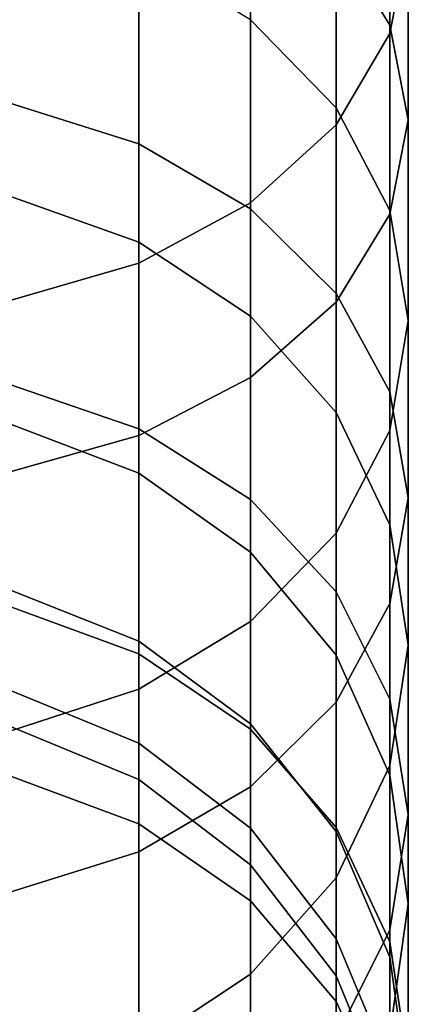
# Model space of a CAD drawing. Header units: inches. Extents: x 15 to 546804, y -66 to 267312.
# Tile 290 of 478: x 418384.47 to 418390.24, y 134592.86 to 134607.49. Entities that reach past the tile are written whole.
import ezdxf

# ---------------------------------------------------------------- set-up
doc = ezdxf.new("R2010")
doc.units = ezdxf.units.IN
doc.header["$MEASUREMENT"] = 0

msp = doc.modelspace()

# ---------------------------------------------------------------- linework, layer by layer
at = {"color": 7, "extrusion": (-1, -1.27576e-07, -3.33067e-16)}
for p, q in [((418389.97, 134614.016, 1627.115), (418389.97, 134607.288, 1621.302)), ((418389.97, 134607.409, 944.982), (418389.97, 134613.646, 939.417)), ((418389.171, 134612.853, 1628.656), (418389.171, 134605.932, 1622.677)), ((418390.243, 134606.006, 943.604), (418390.243, 134612.436, 937.867)), ((418387.9, 134611.854, 1629.979), (418387.9, 134604.768, 1623.857)), ((418389.171, 134611.555, 1616.976), (418389.171, 134606.183, 1610.928)), ((418386.243, 134611.088, 1630.995), (418386.243, 134603.874, 1624.763)), ((418389.97, 134604.603, 942.226), (418389.97, 134611.227, 936.316)), ((418386.243, 134605.648, 954.09), (418386.243, 134610.701, 948.214)), ((418389.171, 134603.295, 940.943), (418389.171, 134610.099, 934.871)), ((418389.97, 134610.199, 1618.351), (418389.97, 134604.657, 1612.112)), ((418387.9, 134604.683, 953.365), (418387.9, 134609.839, 947.368)), ((418387.9, 134602.172, 939.84), (418387.9, 134609.132, 933.63)), ((418390.243, 134608.743, 1619.827), (418389.97, 134607.288, 1621.302)), ((418390.243, 134608.743, 1619.827), (418390.243, 134603.021, 1613.383)), ((418389.171, 134603.424, 952.42), (418389.171, 134608.717, 946.266)), ((418389.171, 134608.717, 946.266), (418389.97, 134607.409, 944.982)), ((418386.243, 134608.497, 1609.131), (418386.243, 134604.185, 1602.748)), ((418386.243, 134601.311, 938.994), (418386.243, 134608.389, 932.678)), ((418387.9, 134607.492, 1609.911), (418389.171, 134606.183, 1610.928)), ((418387.9, 134607.492, 1609.911), (418387.9, 134603.086, 1603.389)), ((418389.97, 134607.288, 1621.302), (418389.171, 134605.932, 1622.677)), ((418389.97, 134601.959, 951.32), (418389.97, 134607.409, 944.982)), ((418389.97, 134607.409, 944.982), (418390.243, 134606.006, 943.604)), ((418389.97, 134607.288, 1621.302), (418389.97, 134601.384, 1614.654)), ((418384.313, 134606.255, 954.546), (418386.243, 134605.648, 954.09)), ((418389.171, 134606.183, 1610.928), (418389.97, 134604.657, 1612.112)), ((418389.171, 134606.183, 1610.928), (418389.171, 134601.654, 1604.225)), ((418390.243, 134606.006, 943.604), (418389.97, 134604.603, 942.226)), ((418390.243, 134600.387, 950.138), (418390.243, 134606.006, 943.604)), ((418389.171, 134605.932, 1622.677), (418387.9, 134604.768, 1623.857)), ((418389.171, 134605.932, 1622.677), (418389.171, 134599.859, 1615.838)), ((418386.243, 134601.413, 960.58), (418386.243, 134605.648, 954.09)), ((418386.243, 134605.648, 954.09), (418387.9, 134604.683, 953.365)), ((418384.313, 134604.876, 1602.345), (418386.243, 134604.185, 1602.748)), ((418387.9, 134604.768, 1623.857), (418386.243, 134603.874, 1624.763)), ((418387.9, 134604.768, 1623.857), (418387.9, 134598.549, 1616.855)), ((418387.9, 134600.36, 959.989), (418387.9, 134604.683, 953.365)), ((418387.9, 134604.683, 953.365), (418389.171, 134603.424, 952.42)), ((418389.97, 134604.657, 1612.112), (418390.243, 134603.021, 1613.383)), ((418389.97, 134604.657, 1612.112), (418389.97, 134599.986, 1605.198)), ((418389.97, 134604.603, 942.226), (418389.171, 134603.295, 940.943)), ((418389.97, 134598.814, 948.957), (418389.97, 134604.603, 942.226)), ((418386.243, 134604.185, 1602.748), (418387.9, 134603.086, 1603.389)), ((418386.243, 134604.185, 1602.748), (418386.243, 134600.75, 1595.853)), ((418386.243, 134603.874, 1624.763), (418384.313, 134603.312, 1625.332)), ((418386.243, 134603.874, 1624.763), (418386.243, 134597.544, 1617.635)), ((418389.171, 134598.988, 959.218), (418389.171, 134603.424, 952.42)), ((418389.171, 134603.424, 952.42), (418389.97, 134601.959, 951.32)), ((418389.171, 134603.295, 940.943), (418387.9, 134602.172, 939.84)), ((418389.171, 134597.349, 947.857), (418389.171, 134603.295, 940.943)), ((418387.9, 134603.086, 1603.389), (418389.171, 134601.654, 1604.225)), ((418387.9, 134603.086, 1603.389), (418387.9, 134599.576, 1596.344)), ((418390.243, 134603.021, 1613.383), (418389.97, 134601.384, 1614.654)), ((418390.243, 134603.021, 1613.383), (418390.243, 134598.196, 1606.242)), ((418387.9, 134602.172, 939.84), (418386.243, 134601.311, 938.994)), ((418387.9, 134596.091, 946.912), (418387.9, 134602.172, 939.84)), ((418384.313, 134602.074, 960.952), (418386.243, 134601.413, 960.58)), ((418389.97, 134597.391, 958.319), (418389.97, 134601.959, 951.32)), ((418389.97, 134601.959, 951.32), (418390.243, 134600.387, 950.138)), ((418389.171, 134601.654, 1604.225), (418389.97, 134599.986, 1605.198)), ((418389.171, 134601.654, 1604.225), (418389.171, 134598.047, 1596.983)), ((418384.313, 134601.488, 1595.544), (418386.243, 134600.75, 1595.853)), ((418386.243, 134601.311, 938.994), (418384.313, 134600.769, 938.462)), ((418386.243, 134598.069, 967.572), (418386.243, 134601.413, 960.58)), ((418386.243, 134601.413, 960.58), (418387.9, 134600.36, 959.989)), ((418386.243, 134595.125, 946.187), (418386.243, 134601.311, 938.994)), ((418389.97, 134601.384, 1614.654), (418389.171, 134599.859, 1615.838)), ((418389.97, 134601.384, 1614.654), (418389.97, 134596.406, 1607.286)), ((418386.243, 134600.75, 1595.853), (418387.9, 134599.576, 1596.344)), ((418386.243, 134600.75, 1595.853), (418386.243, 134598.253, 1588.565)), ((418387.9, 134596.947, 967.124), (418387.9, 134600.36, 959.989)), ((418387.9, 134600.36, 959.989), (418389.171, 134598.988, 959.218)), ((418390.243, 134600.387, 950.138), (418389.97, 134598.814, 948.957)), ((418390.243, 134595.677, 957.356), (418390.243, 134600.387, 950.138)), ((418389.97, 134599.986, 1605.198), (418390.243, 134598.196, 1606.242)), ((418389.97, 134599.986, 1605.198), (418389.97, 134596.265, 1597.729)), ((418389.171, 134599.859, 1615.838), (418387.9, 134598.549, 1616.855)), ((418389.171, 134599.859, 1615.838), (418389.171, 134594.738, 1608.26)), ((418387.9, 134599.576, 1596.344), (418389.171, 134598.047, 1596.983)), ((418387.9, 134599.576, 1596.344), (418387.9, 134597.025, 1588.898)), ((418384.313, 134599.025, 1588.357), (418386.243, 134598.253, 1588.565)), ((418389.171, 134595.486, 966.54), (418389.171, 134598.988, 959.218)), ((418389.171, 134598.988, 959.218), (418389.97, 134597.391, 958.319)), ((418389.97, 134598.814, 948.957), (418389.171, 134597.349, 947.857)), ((418389.97, 134593.963, 956.392), (418389.97, 134598.814, 948.957)), ((418384.313, 134598.774, 967.853), (418386.243, 134598.069, 967.572)), ((418387.9, 134598.549, 1616.855), (418386.243, 134597.544, 1617.635)), ((418387.9, 134598.549, 1616.855), (418387.9, 134593.306, 1609.095)), ((418386.243, 134598.253, 1588.565), (418387.9, 134597.025, 1588.898)), ((418386.243, 134598.253, 1588.565), (418386.243, 134596.737, 1581.013)), ((418386.243, 134598.069, 967.572), (418387.9, 134596.947, 967.124)), ((418386.243, 134596.199, 973.327), (418386.243, 134598.069, 967.572)), ((418390.243, 134598.196, 1606.242), (418389.97, 134596.406, 1607.286)), ((418390.243, 134598.196, 1606.242), (418390.243, 134594.353, 1598.528)), ((418389.171, 134598.047, 1596.983), (418389.97, 134596.265, 1597.729)), ((418389.171, 134598.047, 1596.983), (418389.171, 134595.424, 1589.33)), ((418386.243, 134597.544, 1617.635), (418384.313, 134596.912, 1618.126)), ((418384.313, 134597.53, 1580.908), (418386.243, 134596.737, 1581.013)), ((418386.243, 134597.544, 1617.635), (418386.243, 134592.207, 1609.736)), ((418389.171, 134597.349, 947.857), (418387.9, 134596.091, 946.912)), ((418389.171, 134592.365, 955.494), (418389.171, 134597.349, 947.857)), ((418389.97, 134593.784, 965.86), (418389.97, 134597.391, 958.319)), ((418389.97, 134597.391, 958.319), (418390.243, 134595.677, 957.356)), ((418386.243, 134596.199, 973.327), (418384.313, 134596.996, 973.327)), ((418384.313, 134596.995, 1572.817), (418386.243, 134596.199, 1572.87)), ((418386.243, 134596.199, 1573.327), (418384.313, 134596.995, 1573.327)), ((418387.9, 134597.025, 1588.898), (418389.171, 134595.424, 1589.33)), ((418387.9, 134597.025, 1588.898), (418387.9, 134595.476, 1581.18)), ((418387.9, 134596.947, 967.124), (418389.171, 134595.486, 966.54)), ((418387.9, 134594.932, 973.327), (418387.9, 134596.947, 967.124)), ((418386.243, 134596.737, 1581.013), (418387.9, 134595.476, 1581.18)), ((418386.243, 134596.737, 1581.013), (418386.243, 134596.199, 1572.87)), ((418389.97, 134596.406, 1607.286), (418389.171, 134594.738, 1608.26)), ((418389.97, 134596.406, 1607.286), (418389.97, 134592.442, 1599.328)), ((418384.313, 134596.26, 975.589), (418386.243, 134595.54, 975.355)), ((418386.243, 134596.199, 1572.87), (418387.9, 134594.932, 1572.954)), ((418387.9, 134594.932, 1573.327), (418386.243, 134596.199, 1573.327)), ((418386.243, 134596.199, 1573.327), (418386.243, 134596.199, 1572.87)), ((418387.9, 134594.932, 973.327), (418386.243, 134596.199, 973.327)), ((418386.243, 134596.199, 1572.87), (418386.243, 134596.199, 973.327)), ((418386.243, 134595.54, 975.355), (418386.243, 134596.199, 973.327)), ((418389.97, 134596.265, 1597.729), (418390.243, 134594.353, 1598.528)), ((418389.97, 134596.265, 1597.729), (418389.97, 134593.56, 1589.834)), ((418387.9, 134596.091, 946.912), (418386.243, 134595.125, 946.187)), ((418387.9, 134590.994, 954.723), (418387.9, 134596.091, 946.912)), ((418390.243, 134595.677, 957.356), (418389.97, 134593.963, 956.392)), ((418390.243, 134591.958, 965.13), (418390.243, 134595.677, 957.356)), ((418386.243, 134595.54, 975.355), (418387.9, 134594.394, 974.983)), ((418387.9, 134595.476, 1581.18), (418389.171, 134593.832, 1581.399)), ((418387.9, 134595.476, 1581.18), (418387.9, 134594.932, 1573.327)), ((418389.171, 134595.486, 966.54), (418389.97, 134593.784, 965.86)), ((418389.171, 134593.281, 973.327), (418389.171, 134595.486, 966.54)), ((418389.171, 134595.424, 1589.33), (418389.97, 134593.56, 1589.834)), ((418389.171, 134595.424, 1589.33), (418389.171, 134593.832, 1581.399)), ((418386.243, 134595.125, 946.187), (418384.313, 134594.518, 945.731)), ((418386.243, 134589.941, 954.131), (418386.243, 134595.125, 946.187)), ((418387.9, 134594.932, 1572.954), (418389.171, 134593.281, 1573.063)), ((418389.171, 134593.281, 1573.327), (418387.9, 134594.932, 1573.327)), ((418387.9, 134594.932, 1573.327), (418387.9, 134594.932, 1572.954)), ((418389.171, 134593.281, 973.327), (418387.9, 134594.932, 973.327)), ((418387.9, 134594.932, 1572.954), (418387.9, 134594.932, 973.327)), ((418387.9, 134594.394, 974.983), (418387.9, 134594.932, 973.327)), ((418389.171, 134594.738, 1608.26), (418387.9, 134593.306, 1609.095)), ((418389.171, 134594.738, 1608.26), (418389.171, 134590.66, 1600.073)), ((418387.9, 134594.394, 974.983), (418389.171, 134592.901, 974.498)), ((418390.243, 134594.353, 1598.528), (418389.97, 134592.442, 1599.328)), ((418390.243, 134594.353, 1598.528), (418390.243, 134591.56, 1590.375)), ((418389.97, 134593.963, 956.392), (418389.171, 134592.365, 955.494)), ((418389.97, 134590.132, 964.4), (418389.97, 134593.963, 956.392)), ((418389.171, 134593.832, 1581.399), (418389.97, 134591.918, 1581.653)), ((418389.171, 134593.832, 1581.399), (418389.171, 134593.281, 1573.327)), ((418389.97, 134593.784, 965.86), (418390.243, 134591.958, 965.13)), ((418389.97, 134591.359, 973.327), (418389.97, 134593.784, 965.86)), ((418389.97, 134593.56, 1589.834), (418390.243, 134591.56, 1590.375)), ((418389.97, 134593.56, 1589.834), (418389.97, 134591.918, 1581.653)), ((418387.9, 134593.306, 1609.095), (418386.243, 134592.207, 1609.736)), ((418387.9, 134593.306, 1609.095), (418387.9, 134589.13, 1600.713)), ((418389.171, 134593.281, 1573.063), (418389.97, 134591.359, 1573.19)), ((418389.97, 134591.359, 1573.327), (418389.171, 134593.281, 1573.327)), ((418389.171, 134593.281, 1573.327), (418389.171, 134593.281, 1573.063)), ((418389.97, 134591.359, 973.327), (418389.171, 134593.281, 973.327)), ((418389.171, 134593.281, 1573.063), (418389.171, 134593.281, 973.327)), ((418389.171, 134592.901, 974.498), (418389.171, 134593.281, 973.327)), ((418389.171, 134592.901, 974.498), (418389.97, 134591.162, 973.933))]:
    msp.add_line(p, q, dxfattribs=at)
at = {"color": 7}
for points, invisible_edges in [([(418389.97, 134607.288, 1621.302), (418390.243, 134615.265, 1625.461), (418390.243, 134608.743, 1619.827)], 1), ([(418390.243, 134615.265, 1625.461), (418389.97, 134607.288, 1621.302), (418389.97, 134614.016, 1627.115)], 1), ([(418389.97, 134607.409, 944.982), (418389.171, 134614.773, 940.862), (418389.97, 134613.646, 939.417)], 1), ([(418389.171, 134614.773, 940.862), (418389.97, 134607.409, 944.982), (418389.171, 134608.717, 946.266)], 1), ([(418389.171, 134605.932, 1622.677), (418389.97, 134614.016, 1627.115), (418389.97, 134607.288, 1621.302)], 1), ([(418389.97, 134614.016, 1627.115), (418389.171, 134605.932, 1622.677), (418389.171, 134612.853, 1628.656)], 1), ([(418390.243, 134606.006, 943.604), (418389.97, 134613.646, 939.417), (418390.243, 134612.436, 937.867)], 1), ([(418389.97, 134613.646, 939.417), (418390.243, 134606.006, 943.604), (418389.97, 134607.409, 944.982)], 1), ([(418387.9, 134604.768, 1623.857), (418389.171, 134612.853, 1628.656), (418389.171, 134605.932, 1622.677)], 1), ([(418389.171, 134612.853, 1628.656), (418387.9, 134604.768, 1623.857), (418387.9, 134611.854, 1629.979)], 1), ([(418389.171, 134606.183, 1610.928), (418387.9, 134612.719, 1615.796), (418387.9, 134607.492, 1609.911)], 1), ([(418387.9, 134612.719, 1615.796), (418389.171, 134606.183, 1610.928), (418389.171, 134611.555, 1616.976)], 1), ([(418389.97, 134604.603, 942.226), (418390.243, 134612.436, 937.867), (418389.97, 134611.227, 936.316)], 1), ([(418390.243, 134612.436, 937.867), (418389.97, 134604.603, 942.226), (418390.243, 134606.006, 943.604)], 1), ([(418386.243, 134603.874, 1624.763), (418387.9, 134611.854, 1629.979), (418387.9, 134604.768, 1623.857)], 1), ([(418387.9, 134611.854, 1629.979), (418386.243, 134603.874, 1624.763), (418386.243, 134611.088, 1630.995)], 1), ([(418389.97, 134604.657, 1612.112), (418389.171, 134611.555, 1616.976), (418389.171, 134606.183, 1610.928)], 1), ([(418389.171, 134611.555, 1616.976), (418389.97, 134604.657, 1612.112), (418389.97, 134610.199, 1618.351)], 1), ([(418386.243, 134610.701, 948.214), (418384.313, 134606.255, 954.546), (418384.313, 134611.243, 948.746)], 1), ([(418386.243, 134603.874, 1624.763), (418384.313, 134610.606, 1631.634), (418386.243, 134611.088, 1630.995)], 1), ([(418389.171, 134603.295, 940.943), (418389.97, 134611.227, 936.316), (418389.171, 134610.099, 934.871)], 1), ([(418389.97, 134611.227, 936.316), (418389.171, 134603.295, 940.943), (418389.97, 134604.603, 942.226)], 1), ([(418384.313, 134606.255, 954.546), (418386.243, 134610.701, 948.214), (418386.243, 134605.648, 954.09)], 1), ([(418387.9, 134609.839, 947.368), (418386.243, 134605.648, 954.09), (418386.243, 134610.701, 948.214)], 1), ([(418384.313, 134610.606, 1631.634), (418386.243, 134603.874, 1624.763), (418384.313, 134603.312, 1625.332)], 1), ([(418387.9, 134602.172, 939.84), (418389.171, 134610.099, 934.871), (418387.9, 134609.132, 933.63)], 1), ([(418389.171, 134610.099, 934.871), (418387.9, 134602.172, 939.84), (418389.171, 134603.295, 940.943)], 1), ([(418390.243, 134603.021, 1613.383), (418389.97, 134610.199, 1618.351), (418389.97, 134604.657, 1612.112)], 1), ([(418389.97, 134610.199, 1618.351), (418390.243, 134603.021, 1613.383), (418390.243, 134608.743, 1619.827)], 1), ([(418386.243, 134605.648, 954.09), (418387.9, 134609.839, 947.368), (418387.9, 134604.683, 953.365)], 1), ([(418389.171, 134603.424, 952.42), (418387.9, 134609.839, 947.368), (418389.171, 134608.717, 946.266)], 1), ([(418387.9, 134609.839, 947.368), (418389.171, 134603.424, 952.42), (418387.9, 134604.683, 953.365)], 1), ([(418384.313, 134609.129, 1608.64), (418386.243, 134604.185, 1602.748), (418386.243, 134608.497, 1609.131)], 1), ([(418386.243, 134604.185, 1602.748), (418384.313, 134609.129, 1608.64), (418384.313, 134604.876, 1602.345)], 1), ([(418386.243, 134608.389, 932.678), (418387.9, 134602.172, 939.84), (418387.9, 134609.132, 933.63)], 1), ([(418389.97, 134601.384, 1614.654), (418390.243, 134608.743, 1619.827), (418390.243, 134603.021, 1613.383)], 1), ([(418390.243, 134608.743, 1619.827), (418389.97, 134601.384, 1614.654), (418389.97, 134607.288, 1621.302)], 1), ([(418389.97, 134601.959, 951.32), (418389.171, 134608.717, 946.266), (418389.97, 134607.409, 944.982)], 1), ([(418389.171, 134608.717, 946.266), (418389.97, 134601.959, 951.32), (418389.171, 134603.424, 952.42)], 1), ([(418386.243, 134608.497, 1609.131), (418387.9, 134603.086, 1603.389), (418387.9, 134607.492, 1609.911)], 1), ([(418387.9, 134603.086, 1603.389), (418386.243, 134608.497, 1609.131), (418386.243, 134604.185, 1602.748)], 1), ([(418384.313, 134607.922, 932.08), (418386.243, 134601.311, 938.994), (418386.243, 134608.389, 932.678)], 1), ([(418387.9, 134602.172, 939.84), (418386.243, 134608.389, 932.678), (418386.243, 134601.311, 938.994)], 1), ([(418386.243, 134601.311, 938.994), (418384.313, 134607.922, 932.08), (418384.313, 134600.769, 938.462)], 1), ([(418389.171, 134601.654, 1604.225), (418387.9, 134607.492, 1609.911), (418387.9, 134603.086, 1603.389)], 1), ([(418387.9, 134607.492, 1609.911), (418389.171, 134601.654, 1604.225), (418389.171, 134606.183, 1610.928)], 1), ([(418389.171, 134599.859, 1615.838), (418389.97, 134607.288, 1621.302), (418389.97, 134601.384, 1614.654)], 1), ([(418389.97, 134607.288, 1621.302), (418389.171, 134599.859, 1615.838), (418389.171, 134605.932, 1622.677)], 1), ([(418390.243, 134600.387, 950.138), (418389.97, 134607.409, 944.982), (418390.243, 134606.006, 943.604)], 1), ([(418389.97, 134607.409, 944.982), (418390.243, 134600.387, 950.138), (418389.97, 134601.959, 951.32)], 1), ([(418386.243, 134605.648, 954.09), (418384.313, 134602.074, 960.952), (418384.313, 134606.255, 954.546)], 1), ([(418389.97, 134599.986, 1605.198), (418389.171, 134606.183, 1610.928), (418389.171, 134601.654, 1604.225)], 1), ([(418389.171, 134606.183, 1610.928), (418389.97, 134599.986, 1605.198), (418389.97, 134604.657, 1612.112)], 1), ([(418389.97, 134598.814, 948.957), (418390.243, 134606.006, 943.604), (418389.97, 134604.603, 942.226)], 1), ([(418390.243, 134606.006, 943.604), (418389.97, 134598.814, 948.957), (418390.243, 134600.387, 950.138)], 1), ([(418387.9, 134598.549, 1616.855), (418389.171, 134605.932, 1622.677), (418389.171, 134599.859, 1615.838)], 1), ([(418389.171, 134605.932, 1622.677), (418387.9, 134598.549, 1616.855), (418387.9, 134604.768, 1623.857)], 1), ([(418384.313, 134602.074, 960.952), (418386.243, 134605.648, 954.09), (418386.243, 134601.413, 960.58)], 1), ([(418387.9, 134604.683, 953.365), (418386.243, 134601.413, 960.58), (418386.243, 134605.648, 954.09)], 1), ([(418384.313, 134604.876, 1602.345), (418386.243, 134600.75, 1595.853), (418386.243, 134604.185, 1602.748)], 1), ([(418386.243, 134600.75, 1595.853), (418384.313, 134604.876, 1602.345), (418384.313, 134601.488, 1595.544)], 1), ([(418386.243, 134597.544, 1617.635), (418387.9, 134604.768, 1623.857), (418387.9, 134598.549, 1616.855)], 1), ([(418387.9, 134604.768, 1623.857), (418386.243, 134597.544, 1617.635), (418386.243, 134603.874, 1624.763)], 1), ([(418386.243, 134601.413, 960.58), (418387.9, 134604.683, 953.365), (418387.9, 134600.36, 959.989)], 1), ([(418389.171, 134598.988, 959.218), (418387.9, 134604.683, 953.365), (418389.171, 134603.424, 952.42)], 1), ([(418387.9, 134604.683, 953.365), (418389.171, 134598.988, 959.218), (418387.9, 134600.36, 959.989)], 1), ([(418390.243, 134598.196, 1606.242), (418389.97, 134604.657, 1612.112), (418389.97, 134599.986, 1605.198)], 1), ([(418389.97, 134604.657, 1612.112), (418390.243, 134598.196, 1606.242), (418390.243, 134603.021, 1613.383)], 1), ([(418389.171, 134597.349, 947.857), (418389.97, 134604.603, 942.226), (418389.171, 134603.295, 940.943)], 1), ([(418389.97, 134604.603, 942.226), (418389.171, 134597.349, 947.857), (418389.97, 134598.814, 948.957)], 1), ([(418386.243, 134604.185, 1602.748), (418387.9, 134599.576, 1596.344), (418387.9, 134603.086, 1603.389)], 1), ([(418387.9, 134599.576, 1596.344), (418386.243, 134604.185, 1602.748), (418386.243, 134600.75, 1595.853)], 1), ([(418384.313, 134596.912, 1618.126), (418386.243, 134603.874, 1624.763), (418386.243, 134597.544, 1617.635)], 1), ([(418386.243, 134603.874, 1624.763), (418384.313, 134596.912, 1618.126), (418384.313, 134603.312, 1625.332)], 1), ([(418389.97, 134597.391, 958.319), (418389.171, 134603.424, 952.42), (418389.97, 134601.959, 951.32)], 1), ([(418389.171, 134603.424, 952.42), (418389.97, 134597.391, 958.319), (418389.171, 134598.988, 959.218)], 1), ([(418387.9, 134596.091, 946.912), (418389.171, 134603.295, 940.943), (418387.9, 134602.172, 939.84)], 1), ([(418389.171, 134603.295, 940.943), (418387.9, 134596.091, 946.912), (418389.171, 134597.349, 947.857)], 1), ([(418389.171, 134598.047, 1596.983), (418387.9, 134603.086, 1603.389), (418387.9, 134599.576, 1596.344)], 1), ([(418387.9, 134603.086, 1603.389), (418389.171, 134598.047, 1596.983), (418389.171, 134601.654, 1604.225)], 1), ([(418389.97, 134596.406, 1607.286), (418390.243, 134603.021, 1613.383), (418390.243, 134598.196, 1606.242)], 1), ([(418390.243, 134603.021, 1613.383), (418389.97, 134596.406, 1607.286), (418389.97, 134601.384, 1614.654)], 1), ([(418386.243, 134601.311, 938.994), (418387.9, 134596.091, 946.912), (418387.9, 134602.172, 939.84)], 1), ([(418386.243, 134601.413, 960.58), (418384.313, 134598.774, 967.853), (418384.313, 134602.074, 960.952)], 1), ([(418390.243, 134595.677, 957.356), (418389.97, 134601.959, 951.32), (418390.243, 134600.387, 950.138)], 1), ([(418389.97, 134601.959, 951.32), (418390.243, 134595.677, 957.356), (418389.97, 134597.391, 958.319)], 1), ([(418389.97, 134596.265, 1597.729), (418389.171, 134601.654, 1604.225), (418389.171, 134598.047, 1596.983)], 1), ([(418389.171, 134601.654, 1604.225), (418389.97, 134596.265, 1597.729), (418389.97, 134599.986, 1605.198)], 1), ([(418384.313, 134601.488, 1595.544), (418386.243, 134598.253, 1588.565), (418386.243, 134600.75, 1595.853)], 1), ([(418386.243, 134598.253, 1588.565), (418384.313, 134601.488, 1595.544), (418384.313, 134599.025, 1588.357)], 1), ([(418384.313, 134598.774, 967.853), (418386.243, 134601.413, 960.58), (418386.243, 134598.069, 967.572)], 1), ([(418384.313, 134600.769, 938.462), (418386.243, 134595.125, 946.187), (418386.243, 134601.311, 938.994)], 1), ([(418387.9, 134600.36, 959.989), (418386.243, 134598.069, 967.572), (418386.243, 134601.413, 960.58)], 1), ([(418387.9, 134596.091, 946.912), (418386.243, 134601.311, 938.994), (418386.243, 134595.125, 946.187)], 1), ([(418389.171, 134594.738, 1608.26), (418389.97, 134601.384, 1614.654), (418389.97, 134596.406, 1607.286)], 1), ([(418389.97, 134601.384, 1614.654), (418389.171, 134594.738, 1608.26), (418389.171, 134599.859, 1615.838)], 1), ([(418386.243, 134595.125, 946.187), (418384.313, 134600.769, 938.462), (418384.313, 134594.518, 945.731)], 1), ([(418386.243, 134600.75, 1595.853), (418387.9, 134597.025, 1588.898), (418387.9, 134599.576, 1596.344)], 1), ([(418387.9, 134597.025, 1588.898), (418386.243, 134600.75, 1595.853), (418386.243, 134598.253, 1588.565)], 1), ([(418386.243, 134598.069, 967.572), (418387.9, 134600.36, 959.989), (418387.9, 134596.947, 967.124)], 1), ([(418389.171, 134595.486, 966.54), (418387.9, 134600.36, 959.989), (418389.171, 134598.988, 959.218)], 1), ([(418387.9, 134600.36, 959.989), (418389.171, 134595.486, 966.54), (418387.9, 134596.947, 967.124)], 1), ([(418389.97, 134593.963, 956.392), (418390.243, 134600.387, 950.138), (418389.97, 134598.814, 948.957)], 1), ([(418390.243, 134600.387, 950.138), (418389.97, 134593.963, 956.392), (418390.243, 134595.677, 957.356)], 1), ([(418390.243, 134594.353, 1598.528), (418389.97, 134599.986, 1605.198), (418389.97, 134596.265, 1597.729)], 1), ([(418389.97, 134599.986, 1605.198), (418390.243, 134594.353, 1598.528), (418390.243, 134598.196, 1606.242)], 1), ([(418387.9, 134593.306, 1609.095), (418389.171, 134599.859, 1615.838), (418389.171, 134594.738, 1608.26)], 1), ([(418389.171, 134599.859, 1615.838), (418387.9, 134593.306, 1609.095), (418387.9, 134598.549, 1616.855)], 1), ([(418389.171, 134595.424, 1589.33), (418387.9, 134599.576, 1596.344), (418387.9, 134597.025, 1588.898)], 1), ([(418387.9, 134599.576, 1596.344), (418389.171, 134595.424, 1589.33), (418389.171, 134598.047, 1596.983)], 1), ([(418384.313, 134599.025, 1588.357), (418386.243, 134596.737, 1581.013), (418386.243, 134598.253, 1588.565)], 1), ([(418386.243, 134596.737, 1581.013), (418384.313, 134599.025, 1588.357), (418384.313, 134597.53, 1580.908)], 1), ([(418389.97, 134593.784, 965.86), (418389.171, 134598.988, 959.218), (418389.97, 134597.391, 958.319)], 1), ([(418389.171, 134598.988, 959.218), (418389.97, 134593.784, 965.86), (418389.171, 134595.486, 966.54)], 1), ([(418389.171, 134592.365, 955.494), (418389.97, 134598.814, 948.957), (418389.171, 134597.349, 947.857)], 1), ([(418389.97, 134598.814, 948.957), (418389.171, 134592.365, 955.494), (418389.97, 134593.963, 956.392)], 1), ([(418386.243, 134598.069, 967.572), (418384.313, 134596.996, 973.327), (418384.313, 134598.774, 967.853)], 1), ([(418386.243, 134592.207, 1609.736), (418387.9, 134598.549, 1616.855), (418387.9, 134593.306, 1609.095)], 1), ([(418387.9, 134598.549, 1616.855), (418386.243, 134592.207, 1609.736), (418386.243, 134597.544, 1617.635)], 1), ([(418386.243, 134598.253, 1588.565), (418387.9, 134595.476, 1581.18), (418387.9, 134597.025, 1588.898)], 1), ([(418387.9, 134595.476, 1581.18), (418386.243, 134598.253, 1588.565), (418386.243, 134596.737, 1581.013)], 1), ([(418384.313, 134596.996, 973.327), (418386.243, 134598.069, 967.572), (418386.243, 134596.199, 973.327)], 1), ([(418387.9, 134596.947, 967.124), (418386.243, 134596.199, 973.327), (418386.243, 134598.069, 967.572)], 1), ([(418389.97, 134592.442, 1599.328), (418390.243, 134598.196, 1606.242), (418390.243, 134594.353, 1598.528)], 1), ([(418390.243, 134598.196, 1606.242), (418389.97, 134592.442, 1599.328), (418389.97, 134596.406, 1607.286)], 1), ([(418389.97, 134593.56, 1589.834), (418389.171, 134598.047, 1596.983), (418389.171, 134595.424, 1589.33)], 1), ([(418389.171, 134598.047, 1596.983), (418389.97, 134593.56, 1589.834), (418389.97, 134596.265, 1597.729)], 1), ([(418384.313, 134591.516, 1610.139), (418386.243, 134597.544, 1617.635), (418386.243, 134592.207, 1609.736)], 1), ([(418386.243, 134597.544, 1617.635), (418384.313, 134591.516, 1610.139), (418384.313, 134596.912, 1618.126)], 1), ([(418384.313, 134597.53, 1580.908), (418386.243, 134596.199, 1572.87), (418386.243, 134596.737, 1581.013)], 1), ([(418386.243, 134596.199, 1572.87), (418384.313, 134597.53, 1580.908), (418384.313, 134596.995, 1572.817)], 1), ([(418387.9, 134590.994, 954.723), (418389.171, 134597.349, 947.857), (418387.9, 134596.091, 946.912)], 1), ([(418389.171, 134597.349, 947.857), (418387.9, 134590.994, 954.723), (418389.171, 134592.365, 955.494)], 1), ([(418390.243, 134591.958, 965.13), (418389.97, 134597.391, 958.319), (418390.243, 134595.677, 957.356)], 1), ([(418389.97, 134597.391, 958.319), (418390.243, 134591.958, 965.13), (418389.97, 134593.784, 965.86)], 1), ([(418378.243, 134596.199, 1573.327), (418386.243, 134596.199, 1573.327), (418384.313, 134596.995, 1573.327)], 13), ([(418386.243, 134596.199, 973.327), (418384.313, 134596.26, 975.589), (418384.313, 134596.996, 973.327)], 1), ([(418384.313, 134596.996, 973.327), (418386.243, 134596.199, 1572.87), (418386.243, 134596.199, 973.327)], 1), ([(418386.243, 134596.199, 1572.87), (418384.313, 134596.996, 973.327), (418384.313, 134596.995, 1572.817)], 1), ([(418384.313, 134596.995, 1572.817), (418386.243, 134596.199, 1573.327), (418386.243, 134596.199, 1572.87)], 1), ([(418386.243, 134596.199, 1573.327), (418384.313, 134596.995, 1572.817), (418384.313, 134596.995, 1573.327)], 1), ([(418386.243, 134596.199, 973.327), (418387.9, 134596.947, 967.124), (418387.9, 134594.932, 973.327)], 1), ([(418389.171, 134593.832, 1581.399), (418387.9, 134597.025, 1588.898), (418387.9, 134595.476, 1581.18)], 1), ([(418387.9, 134597.025, 1588.898), (418389.171, 134593.832, 1581.399), (418389.171, 134595.424, 1589.33)], 1), ([(418389.171, 134593.281, 973.327), (418387.9, 134596.947, 967.124), (418389.171, 134595.486, 966.54)], 1), ([(418387.9, 134596.947, 967.124), (418389.171, 134593.281, 973.327), (418387.9, 134594.932, 973.327)], 1), ([(418386.243, 134596.737, 1581.013), (418387.9, 134594.932, 1573.327), (418387.9, 134595.476, 1581.18)], 1), ([(418387.9, 134594.932, 1573.327), (418386.243, 134596.737, 1581.013), (418387.9, 134594.932, 1572.954)], 3), ([(418387.9, 134594.932, 1572.954), (418386.243, 134596.737, 1581.013), (418386.243, 134596.199, 1572.87)], 1), ([(418389.171, 134590.66, 1600.073), (418389.97, 134596.406, 1607.286), (418389.97, 134592.442, 1599.328)], 1), ([(418389.97, 134596.406, 1607.286), (418389.171, 134590.66, 1600.073), (418389.171, 134594.738, 1608.26)], 1), ([(418376.586, 134594.932, 1573.327), (418387.9, 134594.932, 1573.327), (418386.243, 134596.199, 1573.327)], 13), ([(418376.586, 134594.932, 1573.327), (418386.243, 134596.199, 1573.327), (418378.243, 134596.199, 1573.327)], 3), ([(418384.313, 134596.26, 975.589), (418386.243, 134596.199, 973.327), (418386.243, 134595.54, 975.355)], 1), ([(418387.9, 134594.932, 973.327), (418386.243, 134595.54, 975.355), (418386.243, 134596.199, 973.327)], 1), ([(418386.243, 134596.199, 1572.87), (418387.9, 134594.932, 1573.327), (418387.9, 134594.932, 1572.954)], 1), ([(418387.9, 134594.932, 1573.327), (418386.243, 134596.199, 1572.87), (418386.243, 134596.199, 1573.327)], 1), ([(418386.243, 134596.199, 973.327), (418387.9, 134594.932, 1572.954), (418387.9, 134594.932, 973.327)], 1), ([(418387.9, 134594.932, 1572.954), (418386.243, 134596.199, 973.327), (418386.243, 134596.199, 1572.87)], 1), ([(418390.243, 134591.56, 1590.375), (418389.97, 134596.265, 1597.729), (418389.97, 134593.56, 1589.834)], 1), ([(418389.97, 134596.265, 1597.729), (418390.243, 134591.56, 1590.375), (418390.243, 134594.353, 1598.528)], 1), ([(418386.243, 134595.125, 946.187), (418387.9, 134590.994, 954.723), (418387.9, 134596.091, 946.912)], 1), ([(418389.97, 134590.132, 964.4), (418390.243, 134595.677, 957.356), (418389.97, 134593.963, 956.392)], 1), ([(418390.243, 134595.677, 957.356), (418389.97, 134590.132, 964.4), (418390.243, 134591.958, 965.13)], 1), ([(418386.243, 134595.54, 975.355), (418387.9, 134594.932, 973.327), (418387.9, 134594.394, 974.983)], 1), ([(418387.9, 134594.932, 1573.327), (418389.171, 134593.832, 1581.399), (418387.9, 134595.476, 1581.18)], 1), ([(418389.97, 134591.359, 973.327), (418389.171, 134595.486, 966.54), (418389.97, 134593.784, 965.86)], 1), ([(418389.171, 134595.486, 966.54), (418389.97, 134591.359, 973.327), (418389.171, 134593.281, 973.327)], 1), ([(418389.97, 134591.918, 1581.653), (418389.171, 134595.424, 1589.33), (418389.171, 134593.832, 1581.399)], 1), ([(418389.171, 134595.424, 1589.33), (418389.97, 134591.918, 1581.653), (418389.97, 134593.56, 1589.834)], 1), ([(418384.313, 134594.518, 945.731), (418386.243, 134589.941, 954.131), (418386.243, 134595.125, 946.187)], 1), ([(418387.9, 134590.994, 954.723), (418386.243, 134595.125, 946.187), (418386.243, 134589.941, 954.131)], 1), ([(418375.315, 134593.281, 1573.327), (418389.171, 134593.281, 1573.327), (418387.9, 134594.932, 1573.327)], 13), ([(418375.315, 134593.281, 1573.327), (418387.9, 134594.932, 1573.327), (418376.586, 134594.932, 1573.327)], 3), ([(418389.171, 134592.901, 974.498), (418387.9, 134594.932, 973.327), (418389.171, 134593.281, 973.327)], 1), ([(418387.9, 134594.932, 973.327), (418389.171, 134592.901, 974.498), (418387.9, 134594.394, 974.983)], 1), ([(418389.171, 134593.832, 1581.399), (418387.9, 134594.932, 1573.327), (418389.171, 134593.281, 1573.327)], 1), ([(418387.9, 134594.932, 1572.954), (418389.171, 134593.281, 973.327), (418387.9, 134594.932, 973.327)], 1), ([(418389.171, 134593.281, 973.327), (418387.9, 134594.932, 1572.954), (418389.171, 134593.281, 1573.063)], 1), ([(418389.171, 134593.281, 1573.063), (418387.9, 134594.932, 1573.327), (418387.9, 134594.932, 1572.954)], 1), ([(418387.9, 134594.932, 1573.327), (418389.171, 134593.281, 1573.063), (418389.171, 134593.281, 1573.327)], 1), ([(418387.9, 134589.13, 1600.713), (418389.171, 134594.738, 1608.26), (418389.171, 134590.66, 1600.073)], 1), ([(418389.171, 134594.738, 1608.26), (418387.9, 134589.13, 1600.713), (418387.9, 134593.306, 1609.095)], 1), ([(418386.243, 134589.941, 954.131), (418384.313, 134594.518, 945.731), (418384.313, 134589.279, 953.759)], 1), ([(418389.97, 134589.559, 1590.916), (418390.243, 134594.353, 1598.528), (418390.243, 134591.56, 1590.375)], 1), ([(418390.243, 134594.353, 1598.528), (418389.97, 134589.559, 1590.916), (418389.97, 134592.442, 1599.328)], 1), ([(418389.171, 134588.43, 963.721), (418389.97, 134593.963, 956.392), (418389.171, 134592.365, 955.494)], 1), ([(418389.97, 134593.963, 956.392), (418389.171, 134588.43, 963.721), (418389.97, 134590.132, 964.4)], 1), ([(418389.171, 134593.281, 1573.327), (418389.97, 134591.918, 1581.653), (418389.171, 134593.832, 1581.399)], 1), ([(418390.243, 134589.296, 973.327), (418389.97, 134593.784, 965.86), (418390.243, 134591.958, 965.13)], 1), ([(418389.97, 134593.784, 965.86), (418390.243, 134589.296, 973.327), (418389.97, 134591.359, 973.327)], 1), ([(418390.243, 134589.864, 1581.926), (418389.97, 134593.56, 1589.834), (418389.97, 134591.918, 1581.653)], 1), ([(418389.97, 134593.56, 1589.834), (418390.243, 134589.864, 1581.926), (418390.243, 134591.56, 1590.375)], 1), ([(418374.515, 134591.359, 1573.327), (418389.97, 134591.359, 1573.327), (418389.171, 134593.281, 1573.327)], 13), ([(418374.515, 134591.359, 1573.327), (418389.171, 134593.281, 1573.327), (418375.315, 134593.281, 1573.327)], 3), ([(418386.243, 134587.956, 1601.203), (418387.9, 134593.306, 1609.095), (418387.9, 134589.13, 1600.713)], 1), ([(418387.9, 134593.306, 1609.095), (418386.243, 134587.956, 1601.203), (418386.243, 134592.207, 1609.736)], 1), ([(418389.97, 134591.162, 973.933), (418389.171, 134593.281, 973.327), (418389.97, 134591.359, 973.327)], 1), ([(418389.171, 134593.281, 973.327), (418389.97, 134591.162, 973.933), (418389.171, 134592.901, 974.498)], 1), ([(418389.171, 134593.281, 1573.063), (418389.97, 134591.359, 973.327), (418389.171, 134593.281, 973.327)], 1), ([(418389.97, 134591.359, 973.327), (418389.171, 134593.281, 1573.063), (418389.97, 134591.359, 1573.19)], 1), ([(418389.97, 134591.918, 1581.653), (418389.171, 134593.281, 1573.327), (418389.97, 134591.359, 1573.327)], 1)]:
    msp.add_3dface(points, dxfattribs=dict(at, invisible_edges=invisible_edges))

doc.saveas('drawing.dxf')
